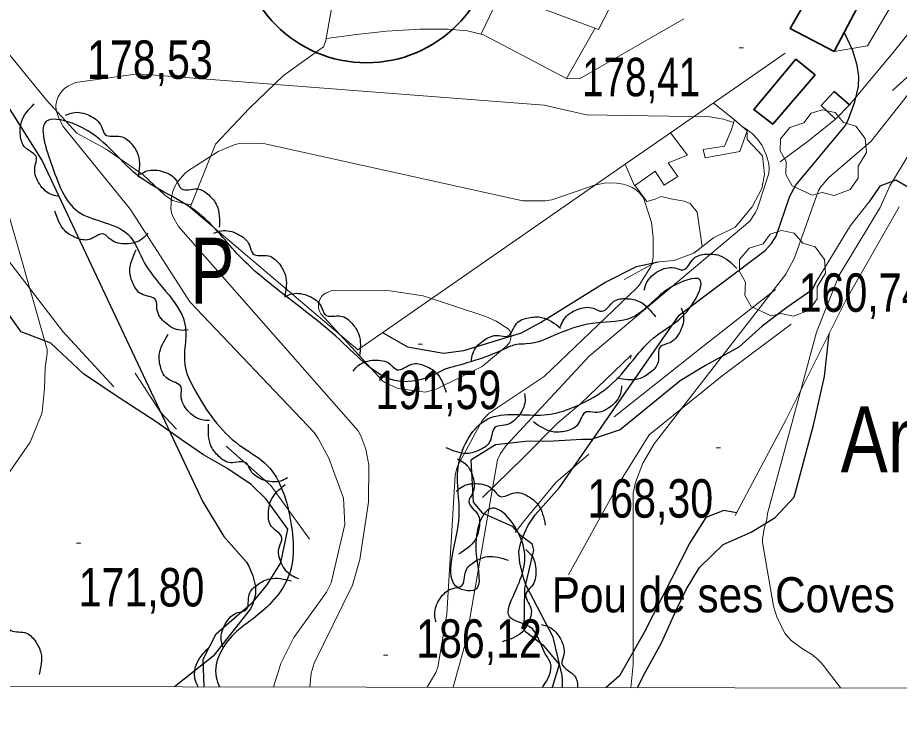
# Model space of a CAD drawing. Extents: x 483840 to 488445, y 4386047 to 4389027.
# Drawn here: x 484749 to 484949.7, y 4386441.2 to 4386599.1 of the extents above; entities that cross this region are included whole.
import ezdxf
from ezdxf.enums import TextEntityAlignment as Align

# ---------------------------------------------------------------- set-up
doc = ezdxf.new("R2010")
doc.units = 0
doc.header["$LTSCALE"] = 4
doc.linetypes.add('LONG_DASHED', pattern=[7.5, 6, -1.5])
for name, color, linetype, lineweight in [('1', 7, 'Continuous', 13), ('25', 7, 'LONG_DASHED', 25), ('27', 7, 'Continuous', 25), ('29', 7, 'Continuous', 13), ('47', 7, 'Continuous', 35), ('51', 7, 'Continuous', 13), ('6', 7, 'Continuous', 35), ('7', 7, 'Continuous', 13), ('8', 7, 'Continuous', 25), ('9', 7, 'Continuous', 13)]:
    doc.layers.add(name, color=color, linetype=linetype, lineweight=lineweight)
doc.layers.add('31', color=7, linetype='Continuous')
doc.layers.add('5', color=7, linetype='Continuous')

msp = doc.modelspace()

# ---------------------------------------------------------------- linework, layer by layer
at = {"layer": '1'}
msp.add_lwpolyline([(484110.5, 4388760.3), (487685.8, 4388753.5), (487681.9, 4386441.2), (484105.5, 4386448.1)], close=True, dxfattribs=at)
at = {"layer": '25'}
for points in [[(484964.89, 4386512.26), (484960.41, 4386525.85), (484958.03, 4386536.42), (484957.12, 4386543.14), (484956.37, 4386547.9), (484954.67, 4386555.3), (484953.6, 4386559.34), (484948.92, 4386562.06), (484945.25, 4386560.74), (484942.86, 4386557.15)], [(484832.06, 4386527.4), (484837.74, 4386524.19), (484845.92, 4386522.72), (484850.58, 4386523.31), (484863.68, 4386527.33), (484867.99, 4386529.69), (484882.64, 4386538.82), (484889.9, 4386542.46), (484894.79, 4386543.48)], [(484930.78, 4386538.94), (484929.8, 4386537.06), (484924.06, 4386533.11), (484918.46, 4386528.87), (484913.15, 4386524.09), (484905.59, 4386519.89), (484899.83, 4386516.41), (484886.14, 4386505.27), (484879.53, 4386503.04), (484877.41, 4386503.04), (484870.95, 4386502.69), (484864.56, 4386502.64), (484857.77, 4386501.88), (484852.14, 4386498.37), (484852.71, 4386488.81), (484854.76, 4386486.34), (484861.55, 4386483.35), (484863.16, 4386481.56), (484866.04, 4386479.41), (484866.45, 4386477.9), (484864.37, 4386469.14), (484864.21, 4386459.68), (484868.53, 4386456.32), (484872.29, 4386451.84), (484870.65, 4386446.62)], [(484791.43, 4386446.78), (484791.23, 4386453.04), (484794.19, 4386458.83), (484798.86, 4386462.93), (484802.61, 4386466.16), (484805.7, 4386469.88), (484808.92, 4386475.01), (484810.45, 4386482.63), (484805.57, 4386489.5), (484802.15, 4386492.85), (484796.62, 4386496.51), (484791.28, 4386499.54), (484786.96, 4386502.5), (484780.25, 4386507.25), (484771.88, 4386512.71), (484763.99, 4386518.01), (484756.49, 4386524.96), (484749.74, 4386527.54), (484744.57, 4386534.73)], [(484890.08, 4386446.59), (484891.48, 4386449.34), (484895.55, 4386456.82), (484898.96, 4386464.4), (484901.21, 4386468.95), (484904.22, 4386473.95), (484909.59, 4386479.19), (484915.97, 4386481.99), (484921.43, 4386485.33), (484925.78, 4386489.92), (484927.7, 4386496.97), (484930.14, 4386506.32), (484932.69, 4386517.43), (484933.74, 4386527.13)], [(484912.67, 4386486.4), (484909.77, 4386486.89), (484905.68, 4386485.35), (484902.03, 4386479.58), (484891.6, 4386459.18), (484886, 4386449.25), (484882.98, 4386446.6)]]:
    msp.add_lwpolyline(points, dxfattribs=at)
at = {"layer": '27'}
for points in [[(484758.13, 4386558.42), (484756.43, 4386558.9), (484753.73, 4386561.57), (484752.91, 4386565.17), (484753.28, 4386567.19), (484750.63, 4386569.56), (484749.6, 4386572.36), (484749.83, 4386575.38), (484752.69, 4386579.42)], [(484759.87, 4386576.86), (484761.55, 4386577.44), (484765.29, 4386576.81), (484768.03, 4386574.33), (484768.88, 4386572.46), (484772.41, 4386572.05), (484774.87, 4386570.35), (484776.41, 4386567.75), (484776.39, 4386562.79)], [(484846.1, 4386519.03), (484843.81, 4386517.81), (484835.77, 4386516.31), (484823.25, 4386524.87), (484807.71, 4386537.49), (484799.55, 4386544.72), (484790.29, 4386554.44), (484776.09, 4386563.33), (484762.6, 4386574.54), (484755.64, 4386575.56), (484756.81, 4386565.25), (484763.29, 4386554.56), (484774.16, 4386549.68), (484777.88, 4386543.2), (484787.17, 4386528.61), (484787.03, 4386520.07), (484789.25, 4386514.41), (484799.43, 4386501.81), (484805.2, 4386497.74), (484811.04, 4386484.98), (484810.44, 4386471.4), (484801.91, 4386461.79), (484798.86, 4386459.43), (484794.18, 4386448.99), (484794.93, 4386446.77)], [(484776.81, 4386563.41), (484778.4, 4386564.18), (484782.19, 4386563.99), (484785.2, 4386561.86), (484786.27, 4386560.1), (484789.83, 4386560.1), (484792.47, 4386558.71), (484794.3, 4386556.31), (484794.87, 4386551.38)], [(484778.57, 4386550.01), (484777.35, 4386548.73), (484773.73, 4386547.59), (484770.16, 4386548.55), (484768.55, 4386549.82), (484765.22, 4386548.58), (484762.26, 4386548.98), (484759.7, 4386550.59), (484757.46, 4386555.01)], [(484793.66, 4386550.03), (484795.35, 4386550.56), (484799.07, 4386549.82), (484801.74, 4386547.27), (484802.54, 4386545.38), (484806.06, 4386544.86), (484808.47, 4386543.09), (484809.93, 4386540.45), (484809.77, 4386535.49)], [(484787.79, 4386528), (484786.02, 4386527.92), (484782.61, 4386529.59), (484780.69, 4386532.74), (484780.4, 4386534.78), (484777.13, 4386536.18), (484775.26, 4386538.5), (484774.52, 4386541.43), (484775.95, 4386546.19)], [(484891.63, 4386537.03), (484892.15, 4386538.72), (484894.88, 4386541.36), (484898.5, 4386542.1), (484900.51, 4386541.68), (484902.93, 4386544.28), (484905.76, 4386545.25), (484908.77, 4386544.95), (484912.75, 4386542)], [(484868.5, 4386446.63), (484870.28, 4386452.18), (484869.1, 4386454.31), (484865.45, 4386460.5), (484860.92, 4386462.75), (484862.11, 4386468.11), (484863.8, 4386479.88), (484857.11, 4386487.43), (484853.32, 4386477.75), (484852.65, 4386468.7), (484850.04, 4386468.93), (484849.28, 4386483.49), (484849.41, 4386497.66), (484856.02, 4386507.75), (484868.82, 4386508.68), (484879.98, 4386512.65), (484882.91, 4386514.57), (484893.69, 4386526.11), (484902.4, 4386533.55), (484904.31, 4386539.4), (484897.72, 4386537.71), (484894.77, 4386535.55), (484888.8, 4386530.8), (484881.01, 4386529.64), (484871.96, 4386527.11), (484864.77, 4386524.8), (484862.64, 4386524.71), (484859.73, 4386523.62), (484846.1, 4386519.03)], [(484809.85, 4386535.59), (484811.51, 4386536.23), (484815.27, 4386535.7), (484818.08, 4386533.31), (484818.99, 4386531.47), (484822.53, 4386531.16), (484825.04, 4386529.54), (484826.66, 4386526.98), (484826.79, 4386522.02)], [(484872.59, 4386528.78), (484873.33, 4386530.39), (484876.37, 4386532.65), (484880.06, 4386532.92), (484881.99, 4386532.24), (484884.74, 4386534.51), (484887.66, 4386535.11), (484890.61, 4386534.43), (484894.18, 4386530.98)], [(484900.03, 4386533.05), (484900.55, 4386531.36), (484899.79, 4386527.64), (484897.22, 4386524.99), (484895.32, 4386524.2), (484894.78, 4386520.69), (484893, 4386518.29), (484890.35, 4386516.84), (484885.39, 4386517.03)], [(484852.27, 4386520.83), (484852.58, 4386522.58), (484854.95, 4386525.54), (484858.44, 4386526.73), (484860.49, 4386526.56), (484862.57, 4386529.45), (484865.25, 4386530.77), (484868.27, 4386530.85), (484872.6, 4386528.42)], [(484792.64, 4386507.38), (484790.87, 4386507.53), (484787.71, 4386509.62), (484786.2, 4386512.99), (484786.18, 4386515.04), (484783.12, 4386516.86), (484781.56, 4386519.4), (484781.2, 4386522.4), (484783.23, 4386526.93)], [(484825.37, 4386518.65), (484826.59, 4386519.95), (484830.19, 4386521.12), (484833.77, 4386520.21), (484835.39, 4386518.95), (484838.71, 4386520.22), (484841.68, 4386519.86), (484844.25, 4386518.27), (484846.54, 4386513.87)], [(484886.47, 4386515.3), (484886.22, 4386513.55), (484883.93, 4386510.52), (484880.48, 4386509.22), (484878.43, 4386509.33), (484876.43, 4386506.38), (484873.79, 4386504.98), (484870.78, 4386504.81), (484866.38, 4386507.11)], [(484864.36, 4386513.55), (484864.49, 4386511.78), (484862.92, 4386508.32), (484859.83, 4386506.31), (484857.81, 4386505.96), (484856.5, 4386502.65), (484854.23, 4386500.71), (484851.33, 4386499.88), (484846.54, 4386501.17)], [(484810.42, 4386494.37), (484808.82, 4386493.61), (484805.03, 4386493.83), (484802.03, 4386495.99), (484800.98, 4386497.75), (484797.43, 4386497.78), (484794.8, 4386499.2), (484792.98, 4386501.61), (484792.45, 4386506.54)], [(484849.09, 4386498.64), (484850.63, 4386497.76), (484852.61, 4386494.52), (484852.55, 4386490.83), (484851.7, 4386488.96), (484853.71, 4386486.03), (484854.05, 4386483.06), (484853.1, 4386480.19), (484849.35, 4386476.94)], [(484813.01, 4386471.38), (484811.37, 4386472.06), (484808.98, 4386475), (484808.56, 4386478.67), (484809.15, 4386480.64), (484806.78, 4386483.28), (484806.06, 4386486.18), (484806.62, 4386489.15), (484809.91, 4386492.86)], [(484848.78, 4386491.21), (484850.16, 4386492.33), (484853.89, 4386493.01), (484857.31, 4386491.61), (484858.75, 4386490.14), (484862.21, 4386490.95), (484865.1, 4386490.19), (484867.43, 4386488.27), (484869.1, 4386483.6)], [(484864.64, 4386478.04), (484865.9, 4386476.79), (484866.98, 4386473.15), (484865.96, 4386469.61), (484864.66, 4386468.02), (484865.83, 4386464.66), (484865.39, 4386461.71), (484863.73, 4386459.18), (484859.27, 4386457.02)], [(484844.23, 4386461.53), (484843.93, 4386463.28), (484845.15, 4386466.87), (484848.03, 4386469.18), (484850.01, 4386469.72), (484850.99, 4386473.14), (484853.06, 4386475.3), (484855.87, 4386476.41), (484860.76, 4386475.6)], [(484795.71, 4386455.78), (484795.29, 4386457.51), (484796.28, 4386461.17), (484799.01, 4386463.66), (484800.95, 4386464.33), (484801.7, 4386467.8), (484803.63, 4386470.08), (484806.36, 4386471.37), (484811.3, 4386470.87)], [(484738.52, 4386464.93), (484740.24, 4386465.37), (484743.91, 4386464.43), (484746.44, 4386461.74), (484747.14, 4386459.81), (484750.62, 4386459.11), (484752.93, 4386457.22), (484754.26, 4386454.5), (484753.84, 4386449.56)], [(484868.24, 4386460.93), (484869.94, 4386460.4), (484872.56, 4386457.67), (484873.29, 4386454.05), (484872.87, 4386452.04), (484875.46, 4386449.6), (484876.43, 4386446.78), (484876.41, 4386446.61)], [(484790.03, 4386446.78), (484789.34, 4386448.71), (484789.6, 4386451.72), (484792.51, 4386455.74)]]:
    msp.add_spline(points, degree=3, dxfattribs=at)
at = {"layer": '29'}
for points in [[(484929.83, 4386558.7), (484925.29, 4386560.82), (484923.88, 4386563.36), (484923.98, 4386566.34), (484922.61, 4386568.75), (484922.65, 4386571.5), (484924.81, 4386574.1), (484928, 4386575.1), (484929.65, 4386577.29), (484932.22, 4386578.12), (484935.08, 4386577.47), (484937.03, 4386575.2), (484939.84, 4386574.38), (484941.97, 4386571.53), (484942.21, 4386568.4), (484940.33, 4386565.25), (484940.33, 4386562.57), (484938.51, 4386559.96), (484934.89, 4386558.62), (484932.12, 4386559.25)], [(484920.52, 4386531.22), (484915.98, 4386533.34), (484914.57, 4386535.88), (484914.67, 4386538.86), (484913.3, 4386541.27), (484913.34, 4386544.02), (484915.5, 4386546.62), (484918.69, 4386547.62), (484920.34, 4386549.81), (484922.91, 4386550.64), (484925.77, 4386549.99), (484927.72, 4386547.72), (484930.53, 4386546.9), (484932.66, 4386544.05), (484932.9, 4386540.92), (484931.02, 4386537.77), (484931.02, 4386535.09), (484929.2, 4386532.48), (484925.58, 4386531.14), (484922.81, 4386531.77)]]:
    msp.add_lwpolyline(points, close=True, dxfattribs=at)
at = {"layer": '47'}
for points in [[(484930.93, 4386607.22), (484924.86, 4386596.58), (484934.84, 4386591.38), (484942.38, 4386605.69), (484937.68, 4386607.95), (484935.78, 4386604.53)], [(484930.53, 4386586.08), (484920.88, 4386574.84), (484916.58, 4386578.14), (484926.15, 4386589.6)], [(484931.93, 4386579.1), (484935.2, 4386575.97), (484938.33, 4386579.24), (484934.89, 4386582.26)]]:
    msp.add_lwpolyline(points, close=True, dxfattribs=at)
at = {"layer": '47', "lineweight": 13}
for points in [[(484911.46, 4386573.35), (484909.91, 4386569.85), (484905.06, 4386569.06), (484905.54, 4386567.13), (484913.36, 4386568.57), (484915.04, 4386573.28), (484912.15, 4386575.78)], [(484897.59, 4386572.87), (484901.46, 4386567.77), (484897.1, 4386566.06), (484899.31, 4386562.89), (484896.16, 4386560.94), (484894.13, 4386564.12), (484889.43, 4386560.81), (484887.27, 4386565.75)]]:
    msp.add_lwpolyline(points, close=True, dxfattribs=at)
at = {"layer": '51'}
for p, q in [((484923.72, 4386591), (484897.59, 4386572.87)), ((484907.35, 4386579.65), (484912.15, 4386575.78))]:
    msp.add_line(p, q, dxfattribs=at)
for points in [[(484819.11, 4386593.84), (484829.84, 4386654.42), (484786.74, 4386668.54), (484771.98, 4386672.65), (484756.82, 4386676.66), (484745.46, 4386678.19), (484726.8, 4386680.11), (484722.77, 4386679.37), (484720.83, 4386678.6), (484716.05, 4386675.18), (484710.86, 4386671.85), (484703.96, 4386664.94), (484703.45, 4386656.98)], [(484854.53, 4386595.41), (484864.42, 4386616.08), (484870.18, 4386623.37)], [(484892, 4386620.32), (484889.47, 4386612.46), (484881.25, 4386596.35), (484858.99, 4386604.74)], [(484965.86, 4386607.86), (484953.19, 4386613.75), (484952.7, 4386613.03), (484953.41, 4386611.34), (484953.97, 4386608.61), (484954.4, 4386605.39), (484954.29, 4386602.21), (484953.55, 4386598.7), (484953.06, 4386597.32), (484952.57, 4386596.46), (484948.33, 4386591.12), (484938.33, 4386579.24)], [(484934.84, 4386591.38), (484942.44, 4386592.63), (484948.64, 4386603.01), (484947.38, 4386603.5), (484947.31, 4386606.45), (484942.61, 4386610.13), (484941.09, 4386606.31)], [(484948.15, 4386582.45), (484957.15, 4386590.57), (484961.88, 4386595.7), (484959.72, 4386600.72), (484954.37, 4386604.3)], [(484900.65, 4386598.79), (484876.91, 4386585.14), (484873.9, 4386585.18)], [(484880.44, 4386596.66), (484873.9, 4386585.18), (484855.06, 4386595.13), (484851.4, 4386596.1), (484847.01, 4386596.42), (484840.5, 4386596.41), (484832.92, 4386596.02), (484826.15, 4386595.26), (484819.2, 4386594.35)], [(484788.5, 4386556.49), (484786.19, 4386556.91), (484784.25, 4386557.42), (484782.45, 4386558.64), (484782.41, 4386558.77), (484777.52, 4386563.27), (484769.14, 4386569.1), (484762.43, 4386572.77), (484755.61, 4386580.23), (484744.5, 4386593.75)], [(484819.11, 4386593.84), (484818.6, 4386592.39), (484816.19, 4386590.7), (484809.51, 4386585.91), (484801.75, 4386578.47), (484794.01, 4386570.31), (484792.63, 4386566.85), (484788.24, 4386555.85), (484826.43, 4386523.49), (484887.27, 4386565.71)], [(484935.2, 4386575.97), (484929.06, 4386571.01), (484922.59, 4386566.26)], [(484887.04, 4386539.49), (484894.27, 4386543.43), (484898.39, 4386543.79), (484902.94, 4386545.49), (484907.39, 4386548.97), (484912.34, 4386551.35), (484916.22, 4386555.98), (484918.4, 4386560.21), (484919.01, 4386563.39), (484918.58, 4386567.64), (484915.03, 4386571.31), (484915.04, 4386573.28)], [(484730.1, 4386567.37), (484739.57, 4386554.42), (484746.69, 4386543.93), (484759.26, 4386527.68), (484770.85, 4386515.07)], [(484904.8, 4386546.95), (484903.97, 4386552.74), (484903.69, 4386554.82), (484902.09, 4386556.76), (484900.7, 4386557.27), (484897.67, 4386557.86), (484895.49, 4386558.35), (484894.13, 4386557.79), (484892.21, 4386557.19), (484889.4, 4386561.03)], [(484930.78, 4386538.94), (484938.58, 4386551.8), (484942.86, 4386557.15)], [(484949.65, 4386556), (484937.47, 4386534.6), (484923.95, 4386507.58), (484922.03, 4386504.03), (484912.32, 4386485.76)], [(484921.54, 4386537.22), (484904.2, 4386523.61), (484884.81, 4386508.19)], [(484874.38, 4386472.23), (484885.96, 4386493.27), (484892.74, 4386504.1), (484909.35, 4386517.55), (484925.05, 4386529.29)], [(484854.8, 4386489.84), (484864.05, 4386498.86), (484871.99, 4386506.85), (484877.13, 4386511.17), (484888.62, 4386522.22), (484888.51, 4386521.47)], [(484775.74, 4386518.13), (484781.45, 4386509.3), (484785.1, 4386505.38)], [(484796.44, 4386501.57), (484806.59, 4386492.6), (484815.45, 4386480.37)], [(484879, 4386499.75), (484871.51, 4386493.29), (484864.05, 4386484.25), (484862.26, 4386481.88)]]:
    msp.add_lwpolyline(points, dxfattribs=at)
at = {"layer": '6'}
msp.add_circle((484828.39, 4386617.9), 29.1, dxfattribs=at)
at = {"layer": '7'}
for p, q in [((484913.26, 4386592.21), (484914.26, 4386592.21)), ((484840.16, 4386524.79), (484841.16, 4386524.79)), ((484907.98, 4386501.2), (484908.98, 4386501.2)), ((484762.35, 4386479.44), (484763.35, 4386479.44)), ((484832.24, 4386453.99), (484833.24, 4386453.99))]:
    msp.add_line(p, q, dxfattribs=at)
at = {"layer": '8'}
msp.add_line((484939.07, 4386591.71), (484937.16, 4386595.79), dxfattribs=at)
for points in [[(484873, 4386446.62), (484873.05, 4386448.2), (484872.91, 4386449.37), (484870.91, 4386458.05), (484864.64, 4386470.01), (484864.19, 4386471.32), (484863.32, 4386474.95), (484863.09, 4386477.47), (484863.11, 4386477.64), (484863.43, 4386479.32), (484863.98, 4386480.94), (484865.11, 4386483.41), (484866.79, 4386485.93), (484872.32, 4386492.17), (484899.58, 4386531.35), (484919.18, 4386546.08), (484920.58, 4386547.66), (484921.64, 4386549.35), (484924.76, 4386558.46), (484926.11, 4386560.96), (484937.39, 4386574.47), (484937.98, 4386575.61), (484939.6, 4386579.94), (484940.38, 4386583.38), (484940.5, 4386585.64), (484940.13, 4386588.25), (484939.07, 4386591.71)], [(484746.28, 4386579.62), (484754.54, 4386566.47), (484791.11, 4386488.86), (484795.87, 4386481.01), (484801.1, 4386475.14), (484801.6, 4386474.27), (484802.52, 4386472.05), (484803.08, 4386469.59), (484803.14, 4386467.8), (484802.53, 4386465.7), (484801.99, 4386464.55), (484793.45, 4386453.73), (484784.68, 4386446.79)]]:
    msp.add_lwpolyline(points, dxfattribs=at)
at = {"layer": '9'}
for points in [[(484888.54, 4386446.59), (484889.14, 4386451.85), (484889.1, 4386490.93), (484889.65, 4386493.25), (484891.34, 4386497.66), (484893.88, 4386502.08), (484923.87, 4386540.71), (484925.82, 4386544.39), (484931.32, 4386559.73), (484931.85, 4386560.57), (484933.55, 4386562.6), (484943.28, 4386570.98), (484964.17, 4386597.37)], [(484911.98, 4386575.19), (484909.68, 4386575.95), (484906.59, 4386576.52), (484878.48, 4386576.92), (484868.88, 4386579.11), (484776.36, 4386586.25), (484762.16, 4386584.34), (484760.42, 4386583.48), (484759.62, 4386582.92), (484759.24, 4386582.57), (484758.65, 4386581.84), (484758.19, 4386581.06), (484758, 4386580.64), (484757.78, 4386579.9), (484757.68, 4386579.18), (484757.66, 4386578.81), (484757.71, 4386578.19), (484757.85, 4386577.52), (484758.32, 4386576.21), (484759.31, 4386574.26), (484774.63, 4386555.42), (484788.13, 4386534.36), (484816.44, 4386504.66), (484817.36, 4386503.31), (484819.79, 4386498.8), (484823.17, 4386489.73), (484823.45, 4386483.71), (484820.33, 4386470.44), (484819.26, 4386468.33), (484811.82, 4386457.97), (484808.87, 4386452.06), (484807.19, 4386446.75)], [(484961.41, 4386583.67), (484947.53, 4386560.78), (484945.36, 4386555.83), (484936.01, 4386540.49), (484930.89, 4386527.48), (484919.73, 4386486.19), (484919.51, 4386484.89), (484918.98, 4386483.09), (484918.56, 4386480.45), (484918.55, 4386479.63), (484921.05, 4386465.16), (484921.82, 4386462.69), (484923.24, 4386459.69), (484923.64, 4386459.03), (484923.79, 4386458.76), (484925.07, 4386457.31), (484927.64, 4386455.42), (484929.68, 4386454.18), (484930.59, 4386453.49), (484930.86, 4386453.33), (484931.94, 4386452.26), (484932.72, 4386451.28), (484932.85, 4386451.08), (484936.37, 4386446.5)], [(484848.14, 4386446.67), (484851.03, 4386457.11), (484858.19, 4386498.47), (484858.88, 4386499.86), (484860.17, 4386501.67), (484879.11, 4386522.01), (484915.64, 4386552.73), (484916.98, 4386554.69), (484917.45, 4386555.71), (484920, 4386563.57), (484920.08, 4386564.73), (484920.02, 4386565.7), (484919.85, 4386566.44), (484919.4, 4386567.87), (484918.47, 4386569.96), (484917.43, 4386571.44), (484916.18, 4386572.71), (484914.76, 4386573.78), (484913.99, 4386574.19)], [(484856.32, 4386509.02), (484868.83, 4386517.39), (484889.82, 4386537.39), (484890.47, 4386538.21), (484893.02, 4386542.29), (484893.54, 4386543.68), (484893.69, 4386544.47), (484893.68, 4386549), (484893.25, 4386552.42), (484891.63, 4386557.58), (484891.2, 4386558.35), (484890.95, 4386558.73), (484890.46, 4386559.3), (484889.9, 4386559.77), (484888.9, 4386560.41), (484887.89, 4386560.87), (484886.81, 4386561.2), (484885.39, 4386561.41), (484882.94, 4386561.46), (484880.27, 4386560.94), (484870.61, 4386557.64), (484869.04, 4386557.4), (484864, 4386557.35), (484804.94, 4386570.42), (484799.07, 4386570.37), (484798.24, 4386570.15), (484794.62, 4386568.59), (484787.64, 4386564.13), (484787.09, 4386563.64), (484785.34, 4386561.68), (484785.03, 4386561.2), (484784.58, 4386560.32), (484784.26, 4386559.47), (484783.98, 4386558.31), (484783.86, 4386555.61), (484783.99, 4386554.65), (484784.3, 4386553.85), (484785.57, 4386551.54), (484826.53, 4386505.07), (484827.13, 4386503.92), (484828.22, 4386500.9), (484828.93, 4386497.19), (484828.87, 4386488.78), (484826.89, 4386475.76), (484825.24, 4386469.95), (484816.45, 4386452.16), (484815.83, 4386449.92), (484815.48, 4386446.73)], [(484745.12, 4386560.58), (484755.66, 4386523.51), (484755.69, 4386522.86), (484755.68, 4386522.62), (484755.23, 4386519.47), (484755.09, 4386514.65), (484754.52, 4386509.35), (484754.34, 4386508.64), (484751.83, 4386502.49), (484743.92, 4386491.13)], [(484842.17, 4386446.68), (484844.19, 4386450.05), (484844.63, 4386451.26), (484846.71, 4386463.32), (484848.61, 4386494.93), (484849.04, 4386496.87), (484854.72, 4386507.36), (484855.27, 4386508.03), (484856.32, 4386509.02)]]:
    msp.add_lwpolyline(points, dxfattribs=at)
msp.add_lwpolyline([(484841.84, 4386513.81), (484844.42, 4386514.56), (484854.73, 4386519.67), (484860.35, 4386524.41), (484861, 4386525.23), (484861.18, 4386525.8), (484861.25, 4386526.14), (484861.29, 4386526.81), (484861.18, 4386527.46), (484861.12, 4386527.62), (484861.04, 4386527.77), (484860.63, 4386528.25), (484857.91, 4386529.98), (484855.54, 4386531.08), (484841.32, 4386535.74), (484833.81, 4386536.88), (484820.58, 4386536.94), (484819.99, 4386536.76), (484819.02, 4386536.33), (484818.43, 4386535.9), (484818.16, 4386535.59), (484817.76, 4386534.91), (484817.51, 4386534.16), (484817.45, 4386533.77), (484817.49, 4386533.08), (484817.64, 4386532.45), (484817.74, 4386532.15), (484817.98, 4386531.68), (484832.01, 4386516.39), (484832.73, 4386515.94), (484835.39, 4386514.75), (484836.14, 4386514.56)], close=True, dxfattribs=at)

# ---------------------------------------------------------------- texts
at = {"layer": '31'}
for s, width, p in [('P', 0.75, (484793.29, 4386533.97)), ('Am', 0.8, (484948.41, 4386495.63))]:
    msp.add_text(s, height=15, dxfattribs=dict(at, width=width)).set_placement(p, align=Align.CENTER)
at = {"layer": '5', "width": 0.9}
msp.add_text('Pou de ses Coves', height=8, dxfattribs=at).set_placement((484870.57, 4386463.73))
at = {"layer": '7'}
for s, width, p in [('178,53', 0.8, (484764.76, 4386585.14)), ('178,41', 0.75, (484877.51, 4386581.17)), ('160,74', 0.8, (484926.8, 4386532.12)), ('191,59', 0.8, (484830.43, 4386509.98)), ('168,30', 0.8, (484878.69, 4386485.28)), ('171,80', 0.8, (484762.85, 4386465.07)), ('186,12', 0.8, (484839.69, 4386453.39))]:
    msp.add_text(s, height=8.75, dxfattribs=dict(at, width=width)).set_placement(p)

doc.saveas('drawing.dxf')
